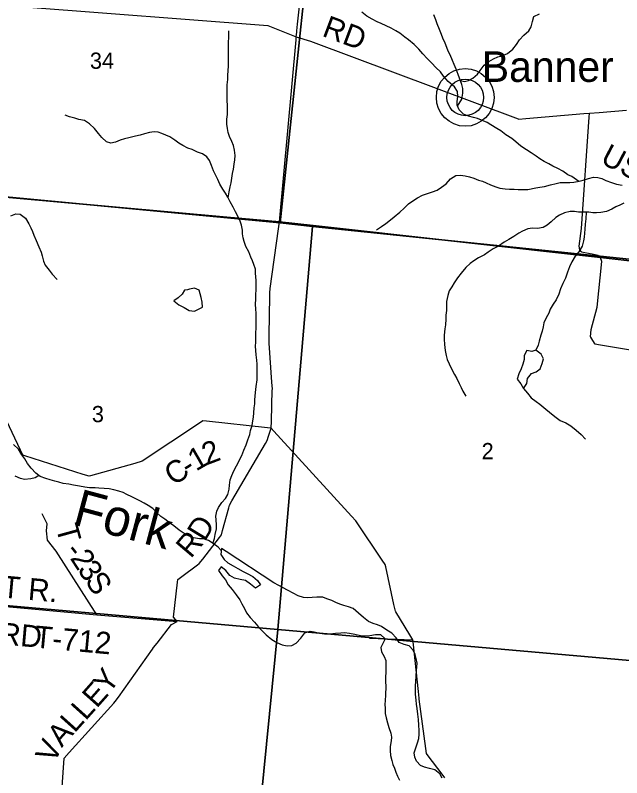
# Model space of a CAD drawing. Extents: x 0 to 42, y 0 to 22.
# Drawn here: x 3.649 to 4.432, y 15.878 to 16.861 of the extents above; entities that cross this region are included whole.
import ezdxf

# ---------------------------------------------------------------- set-up
doc = ezdxf.new("R2010")
doc.units = 0
for name, color, linetype in [('GM_X_County_Road', 7, 'Continuous'), ('GM_X_County_Road_Text', 7, 'Continuous'), ('GM_X_Major_Lake', 7, 'Continuous'), ('GM_X_Minor_Lake', 7, 'Continuous'), ('GM_X_Minor_River', 7, 'Continuous'), ('GM_X_Minor_River_Text', 7, 'Continuous'), ('GM_X_Rail_Line_Text', 7, 'Continuous'), ('GM_X_Section', 7, 'Continuous'), ('GM_X_Section_Text', 7, 'Continuous'), ('GM_X_Township_Road', 7, 'Continuous'), ('GM_X_Township_Road_Text', 7, 'Continuous'), ('GM_X_Unincorporated', 7, 'Continuous'), ('GM_X_Unincorporated_Location', 7, 'Continuous'), ('GM_X_Unincorporated_Text', 7, 'Continuous')]:
    doc.layers.add(name, color=color, linetype=linetype)

msp = doc.modelspace()

# ---------------------------------------------------------------- linework, layer by layer
at = {"layer": 'GM_X_County_Road'}
for points in [[(3.98926, 16.58627), (3.99045, 16.59494), (4.01175, 16.82987), (4.01213, 16.83355), (4.01279, 16.83989), (4.01291, 16.84158), (4.01383, 16.8499), (4.06904, 17.35061), (4.08009, 17.45076), (4.08023, 17.45209), (4.07306, 17.4571), (4.04417, 17.47731), (4.0425, 17.47847), (4.04304, 17.4865), (4.04642, 17.53677), (4.04667, 17.54053), (4.04429, 17.54637), (4.03477, 17.56969), (4.03397, 17.57166), (4.02809, 17.57701), (4.01319, 17.59058), (4.00944, 17.59399)], [(3.28943, 16.91921), (3.52952, 17.02331), (3.53852, 17.0244), (3.59867, 17.03172), (3.62711, 16.99642), (3.6472, 16.88618), (3.66104, 16.87213), (3.97537, 16.84841), (4.01213, 16.83355)], [(4.01213, 16.83355), (4.03043, 16.82787), (4.2982, 16.72798), (4.29937, 16.72754), (4.30811, 16.72829), (4.38305, 16.73471), (4.39037, 16.73532), (4.40304, 16.73631), (4.43803, 16.73905)], [(4.37983, 16.55675), (4.37782, 16.55889), (4.37729, 16.56388), (4.37996, 16.58652), (4.38987, 16.73021), (4.39037, 16.73532)], [(3.68676, 15.53297), (3.71241, 15.90353), (3.719, 15.91106), (3.77649, 15.97455), (3.77858, 15.97685), (3.78261, 15.98252), (3.82646, 16.04406), (3.82806, 16.04631), (3.83254, 16.05209), (3.85107, 16.07598), (3.85822, 16.08006), (3.85385, 16.08532), (3.85893, 16.13038), (3.85934, 16.13399), (3.86451, 16.13782), (3.88476, 16.15281), (3.88702, 16.15449), (3.89144, 16.16024), (3.91293, 16.1882), (3.91546, 16.19149), (3.91701, 16.19721), (3.9249, 16.22639), (3.92588, 16.23002), (3.92907, 16.23547), (3.97226, 16.30943), (3.97442, 16.31314), (3.97625, 16.3186), (3.9798, 16.32919), (3.98006, 16.33817), (3.98121, 16.37845), (3.98125, 16.37955), (3.98061, 16.3885), (3.97708, 16.43875), (3.97722, 16.44882), (3.97796, 16.49919), (3.97802, 16.50365), (3.9786, 16.50922), (3.98926, 16.58627)], [(4.46138, 16.42659), (4.40206, 16.43672), (4.39795, 16.43741), (4.39476, 16.44234), (4.39204, 16.44656), (4.39169, 16.44709), (4.39259, 16.45644), (4.40028, 16.48493), (4.40616, 16.54392), (4.40475, 16.54874), (4.40174, 16.55165), (4.39404, 16.55355), (4.38442, 16.55497), (4.3805, 16.55604), (4.37983, 16.55675)], [(3.9798, 16.32919), (3.97489, 16.32971), (3.8963, 16.33801), (3.8916, 16.3385), (3.8873, 16.33564), (3.81328, 16.28642), (3.80379, 16.28367), (3.74675, 16.26761), (3.74498, 16.26711), (3.73731, 16.26956), (3.66203, 16.29357), (3.65925, 16.29446), (3.65625, 16.30074), (3.62009, 16.37652)], [(4.20382, 15.87814), (4.20016, 15.88304), (4.18238, 15.90687), (4.18031, 15.90965), (4.17945, 15.91603), (4.1708, 15.97987), (4.17064, 15.98101), (4.1697, 15.98971), (4.16275, 16.05375), (4.16249, 16.05617), (4.15861, 16.06256), (4.14063, 16.09221), (4.13993, 16.09337), (4.1381, 16.10173), (4.12751, 16.15013), (4.12685, 16.15315), (4.12305, 16.15881), (4.08999, 16.20822), (4.08912, 16.20951), (4.08349, 16.21568), (3.98326, 16.32545), (3.9798, 16.32919)]]:
    msp.add_lwpolyline(points, dxfattribs=at)
at = {"layer": 'GM_X_Major_Lake'}
for points in [[(3.92177, 16.17013), (3.91557, 16.17398), (3.91456, 16.16641), (3.91903, 16.15973), (3.92391, 16.15551), (3.93049, 16.15166), (3.93669, 16.14819), (3.94346, 16.14452), (3.94892, 16.14163), (3.95607, 16.13777), (3.96188, 16.13278), (3.9658, 16.12706), (3.95952, 16.12276), (3.95314, 16.12794), (3.94657, 16.13255), (3.93959, 16.13413), (3.93242, 16.13572), (3.92659, 16.13938), (3.92117, 16.14568), (3.91516, 16.15048), (3.9119, 16.14558), (3.91638, 16.13872), (3.92068, 16.13356), (3.9244, 16.12727), (3.92926, 16.12115), (3.93467, 16.11409), (3.93915, 16.1076), (3.94194, 16.10246), (3.94528, 16.09655), (3.94807, 16.09102), (3.95274, 16.0851), (3.95816, 16.0788), (3.96247, 16.07401), (3.96714, 16.06866), (3.97333, 16.06273), (3.98045, 16.05659), (3.98703, 16.05293), (3.994, 16.04983), (4.00022, 16.04844), (4.00628, 16.04895), (4.01217, 16.05174), (4.0179, 16.05832), (4.02307, 16.06528), (4.02989, 16.06749), (4.03518, 16.06668), (4.04234, 16.06491), (4.04838, 16.0639), (4.05538, 16.06384), (4.06257, 16.06471), (4.06957, 16.06522), (4.07449, 16.06574), (4.08091, 16.06492), (4.08751, 16.06334), (4.09487, 16.06175), (4.1011, 16.06131), (4.10716, 16.06201), (4.11416, 16.06327), (4.12097, 16.06321), (4.12696, 16.05746), (4.12388, 16.05143), (4.12138, 16.04652), (4.12227, 16.04083), (4.12543, 16.03492), (4.12746, 16.02959), (4.12777, 16.02258), (4.12752, 16.01538), (4.12744, 16.00742), (4.1272, 16.00211), (4.12753, 15.99661), (4.12742, 15.98505), (4.12698, 15.97785), (4.12655, 15.97273), (4.1267, 15.96799), (4.12701, 15.96136), (4.12791, 15.95547), (4.12993, 15.9492), (4.13157, 15.9433), (4.13415, 15.93608), (4.13486, 15.93076), (4.13443, 15.92584), (4.13342, 15.91864), (4.13337, 15.91333), (4.13388, 15.90708), (4.13533, 15.90062), (4.1368, 15.89548), (4.13864, 15.89073), (4.14049, 15.88559), (4.1429, 15.88064), (4.14512, 15.87531)], [(3.98321, 16.12992), (3.92177, 16.17013)], [(4.06332, 16.10451), (4.05786, 16.10703), (4.05164, 16.10918), (4.04618, 16.11112), (4.03862, 16.11139), (4.03275, 16.11068), (4.02632, 16.11056), (4.02122, 16.11098), (4.01444, 16.11294), (4.00804, 16.11642), (4.00184, 16.11989), (3.9945, 16.12375), (3.98942, 16.12645), (3.98321, 16.12992)], [(4.20015, 15.878), (4.19718, 15.88334), (4.19099, 15.88852), (4.1842, 15.89048), (4.17741, 15.89206), (4.17232, 15.89419), (4.16708, 15.89974), (4.16505, 15.90507), (4.16435, 15.91057), (4.1663, 15.91681), (4.16863, 15.92361), (4.17019, 15.92891), (4.17081, 15.93459), (4.17086, 15.93951), (4.17035, 15.94634), (4.16966, 15.95355), (4.16878, 15.96039), (4.1681, 15.96779), (4.16739, 15.9731), (4.16668, 15.97823), (4.166, 15.98638), (4.1661, 15.997), (4.16634, 16.00249), (4.16697, 16.00931), (4.16741, 16.01651), (4.16784, 16.02143), (4.16788, 16.02617), (4.16699, 16.03206), (4.16572, 16.03719), (4.16293, 16.04271), (4.15788, 16.04845), (4.15147, 16.0504), (4.14488, 16.05274), (4.14096, 16.05866), (4.13535, 16.06478), (4.12915, 16.06882), (4.12201, 16.07324), (4.11693, 16.07557), (4.11127, 16.07714), (4.10543, 16.07985), (4.09868, 16.08503), (4.09249, 16.09078), (4.08555, 16.09672), (4.07933, 16.09867), (4.0733, 16.10044), (4.0684, 16.102), (4.06332, 16.10451)]]:
    msp.add_lwpolyline(points, dxfattribs=at)
at = {"layer": 'GM_X_Minor_Lake'}
for points in [[(3.87185, 16.50767), (3.86803, 16.50686), (3.86501, 16.50193), (3.85991, 16.49719), (3.85425, 16.49321), (3.86067, 16.4881), (3.86728, 16.48469), (3.87408, 16.48091), (3.88088, 16.48015), (3.89108, 16.48508)], [(3.89108, 16.48508), (3.89088, 16.49152), (3.88937, 16.49777), (3.88672, 16.50724), (3.88087, 16.50951), (3.87426, 16.50819), (3.87185, 16.50767)], [(4.32131, 16.42964), (4.31583, 16.42815), (4.30941, 16.42932), (4.30635, 16.4227), (4.30633, 16.41758), (4.30442, 16.41153), (4.30212, 16.40548), (4.29926, 16.39905), (4.29715, 16.39223), (4.30166, 16.38634), (4.30523, 16.38026)], [(4.30523, 16.38026), (4.3096, 16.38667), (4.31035, 16.39311), (4.31545, 16.39975), (4.32168, 16.40183), (4.32659, 16.40562), (4.32923, 16.41244), (4.33092, 16.4187), (4.32828, 16.42457), (4.32131, 16.42964)]]:
    msp.add_lwpolyline(points, dxfattribs=at)
at = {"layer": 'GM_X_Minor_River'}
for points in [[(4.37651, 16.64736), (4.36764, 16.6534), (4.36255, 16.65589), (4.35595, 16.66046), (4.34954, 16.6639), (4.34313, 16.66696), (4.33804, 16.66983), (4.33182, 16.67289), (4.32654, 16.67632), (4.32164, 16.67976), (4.31524, 16.68395), (4.30921, 16.68815), (4.30205, 16.69273), (4.29527, 16.69825), (4.29018, 16.70244), (4.28265, 16.70741), (4.27587, 16.71255), (4.27078, 16.71561), (4.26324, 16.72038), (4.25834, 16.72305), (4.25325, 16.72554), (4.24589, 16.72822), (4.24079, 16.72976), (4.23437, 16.7315), (4.22796, 16.7338), (4.22232, 16.73951), (4.2197, 16.74558), (4.21972, 16.75032), (4.22069, 16.75676), (4.21996, 16.76301), (4.21621, 16.76909), (4.2083, 16.77614), (4.20191, 16.7828), (4.19815, 16.78869), (4.19213, 16.79402), (4.18705, 16.79954), (4.18084, 16.80563), (4.17539, 16.81172), (4.17012, 16.81781), (4.16429, 16.8239), (4.15695, 16.8298), (4.15205, 16.83324), (4.14564, 16.83819), (4.14056, 16.84125), (4.13471, 16.84468), (4.12811, 16.84793), (4.1217, 16.85099), (4.11661, 16.8531), (4.10982, 16.85635), (4.10303, 16.86017), (4.09663, 16.86532)], [(4.22019, 16.74443), (4.22559, 16.75351), (4.22694, 16.7609), (4.22716, 16.76696), (4.22586, 16.77208), (4.221, 16.78499), (4.2182, 16.79182), (4.21577, 16.79809), (4.21352, 16.80302), (4.21053, 16.81043), (4.20809, 16.81536), (4.20623, 16.82011), (4.20436, 16.82542), (4.20118, 16.83207), (4.19968, 16.83681), (4.19707, 16.84327), (4.19407, 16.85029), (4.19202, 16.85579), (4.18978, 16.86206)], [(4.22387, 16.77737), (4.22909, 16.77624), (4.23438, 16.77716), (4.24007, 16.78017), (4.24614, 16.78544), (4.24956, 16.79035), (4.2545, 16.79715), (4.26057, 16.80186), (4.26644, 16.80525), (4.27231, 16.80768), (4.27761, 16.80899), (4.28443, 16.81237), (4.29144, 16.81764), (4.29619, 16.82368), (4.3, 16.82973), (4.30569, 16.83577), (4.31214, 16.84161), (4.31519, 16.84671), (4.31692, 16.85353), (4.31865, 16.85996), (4.32584, 16.86353)], [(3.92406, 16.62621), (3.92555, 16.63399), (3.9269, 16.64023), (3.92805, 16.64534), (3.93, 16.65765), (3.93097, 16.66295), (3.93213, 16.66958), (3.93291, 16.67488), (3.93312, 16.68056), (3.9324, 16.68757), (3.93091, 16.69346), (3.92904, 16.69858), (3.92605, 16.70503), (3.92437, 16.71016), (3.92326, 16.71547), (3.92253, 16.72116), (3.92255, 16.72741), (3.92315, 16.73347), (3.92355, 16.73896), (3.9232, 16.74578), (3.92284, 16.75071), (3.92288, 16.75829), (3.92272, 16.76492), (3.92313, 16.77193), (3.92372, 16.77856), (3.92393, 16.78348), (3.92434, 16.79049), (3.92455, 16.79523), (3.92457, 16.80016), (3.9246, 16.80717), (3.92444, 16.81228), (3.9245, 16.82611), (3.92491, 16.83369), (3.92494, 16.84127)], [(3.76709, 16.69836), (3.76107, 16.70407), (3.75693, 16.70902), (3.75186, 16.71529), (3.74546, 16.72139), (3.73868, 16.72578), (3.73169, 16.72713), (3.72659, 16.72867), (3.71961, 16.7306), (3.71376, 16.73271)], [(3.90459, 16.18047), (3.90679, 16.18707), (3.90757, 16.19219), (3.9093, 16.19919), (3.90932, 16.2045), (3.9086, 16.21075), (3.90824, 16.21568), (3.9094, 16.22193), (3.91188, 16.22704), (3.91606, 16.23346), (3.92062, 16.23856), (3.92367, 16.24366), (3.92559, 16.25047), (3.92599, 16.25559), (3.92696, 16.2626), (3.92906, 16.26808), (3.93155, 16.27413), (3.93498, 16.28056), (3.94165, 16.2938), (3.94451, 16.3006), (3.94738, 16.3076), (3.94967, 16.31422), (3.95197, 16.32104), (3.95312, 16.32615), (3.95504, 16.33277), (3.9562, 16.33845), (3.95698, 16.34337), (3.95738, 16.34868), (3.95798, 16.35531), (3.95857, 16.36061), (3.95878, 16.36554), (3.95957, 16.37501), (3.96055, 16.38277), (3.96153, 16.39129), (3.96175, 16.39736), (3.96178, 16.40437), (3.96143, 16.41176), (3.96108, 16.41688), (3.96054, 16.42351), (3.96, 16.42939), (3.95964, 16.43488), (3.96004, 16.44019), (3.9601, 16.45174), (3.96031, 16.45838), (3.96039, 16.47713), (3.96004, 16.48301), (3.95969, 16.4887), (3.95972, 16.49608), (3.95993, 16.50196), (3.96033, 16.50688), (3.96055, 16.5137), (3.9602, 16.51939), (3.95984, 16.52432), (3.95967, 16.52905), (3.95932, 16.53398), (3.95745, 16.54005), (3.95578, 16.5448), (3.95353, 16.54973), (3.95072, 16.55638), (3.94697, 16.56341), (3.94473, 16.56986), (3.94343, 16.5746), (3.9427, 16.57972), (3.94253, 16.58446), (3.94124, 16.59091), (3.93956, 16.59584), (3.93712, 16.60153), (3.93375, 16.60799), (3.93075, 16.61388), (3.927, 16.62091), (3.92363, 16.62698), (3.92063, 16.63192), (3.91725, 16.63705), (3.91368, 16.64351), (3.91088, 16.64959), (3.90526, 16.66098), (3.90283, 16.66781), (3.90021, 16.67408), (3.89683, 16.67883), (3.89118, 16.68265), (3.88458, 16.68514), (3.87798, 16.68858), (3.87231, 16.69031), (3.86571, 16.69337), (3.86044, 16.69642), (3.85535, 16.70024), (3.84875, 16.70463), (3.84366, 16.70692), (3.83876, 16.70903), (3.83385, 16.71076), (3.82856, 16.71116), (3.82289, 16.71024), (3.81627, 16.70875), (3.81078, 16.70707), (3.80454, 16.70558), (3.79603, 16.70354), (3.79054, 16.70205), (3.78486, 16.70037), (3.77899, 16.69774), (3.77294, 16.69644), (3.76709, 16.69836)], [(4.11582, 16.585), (4.12207, 16.58914), (4.12776, 16.59309), (4.13383, 16.59761), (4.13857, 16.60157), (4.14578, 16.6076), (4.15147, 16.61269), (4.15697, 16.61854), (4.16398, 16.62324), (4.16872, 16.62626), (4.17516, 16.62964), (4.1816, 16.63188), (4.18784, 16.63375), (4.19409, 16.63618), (4.19939, 16.63976), (4.20546, 16.64428), (4.21116, 16.65069), (4.21779, 16.65502), (4.22384, 16.65519), (4.23007, 16.65459), (4.23574, 16.65324), (4.24102, 16.65151), (4.24743, 16.64902), (4.25234, 16.64748), (4.25724, 16.64537), (4.2629, 16.64288), (4.26969, 16.6402), (4.27479, 16.63866), (4.28178, 16.63749), (4.28726, 16.63747), (4.2933, 16.63725), (4.29821, 16.63666), (4.30331, 16.63664), (4.31106, 16.63698), (4.32128, 16.63883), (4.32657, 16.63975), (4.33225, 16.64086), (4.34, 16.64272), (4.34757, 16.6444), (4.35268, 16.64589), (4.36496, 16.64583), (4.37044, 16.64638), (4.37725, 16.64748), (4.38217, 16.64898), (4.38917, 16.65103), (4.39579, 16.65252), (4.40108, 16.65249), (4.40618, 16.65114), (4.41164, 16.64847), (4.41863, 16.64578), (4.42523, 16.64367), (4.43241, 16.64231)], [(4.43476, 16.61918), (4.42965, 16.61674), (4.42435, 16.6143), (4.41923, 16.61148), (4.41223, 16.60867), (4.40523, 16.60719), (4.39956, 16.60664), (4.39465, 16.60686), (4.38955, 16.60745), (4.38293, 16.60748), (4.37632, 16.6077), (4.37103, 16.60848), (4.36555, 16.6085), (4.35818, 16.60683), (4.35174, 16.60383), (4.347, 16.60063), (4.34093, 16.59516), (4.33581, 16.59064), (4.3305, 16.58763), (4.32351, 16.58671), (4.31689, 16.58693), (4.31103, 16.58601), (4.30403, 16.58301), (4.29929, 16.58057), (4.29285, 16.57624), (4.28622, 16.57248), (4.28015, 16.56872), (4.27314, 16.56382), (4.26632, 16.56026), (4.25969, 16.55593), (4.25476, 16.55254), (4.24737, 16.54859), (4.24131, 16.54502), (4.23638, 16.54144), (4.23107, 16.53616), (4.22499, 16.52899), (4.22024, 16.52276), (4.21587, 16.51633), (4.21263, 16.51123), (4.20959, 16.50613), (4.20767, 16.50008), (4.20594, 16.4925), (4.20589, 16.48095), (4.20529, 16.4747), (4.20489, 16.46958), (4.20448, 16.46238), (4.2037, 16.45708), (4.2031, 16.44913), (4.20289, 16.44382), (4.20324, 16.43681), (4.20415, 16.42923), (4.20544, 16.42278), (4.20694, 16.41784), (4.20937, 16.41196), (4.21293, 16.40493), (4.2163, 16.39828), (4.2193, 16.39334), (4.2223, 16.38651), (4.22492, 16.38157), (4.22717, 16.37663), (4.23073, 16.37017)], [(3.64384, 16.60305), (3.65028, 16.60549), (3.65595, 16.60508), (3.66273, 16.59994), (3.66723, 16.59272), (3.66967, 16.58759), (3.67172, 16.58284), (3.6734, 16.57791), (3.6764, 16.57107), (3.67995, 16.5631), (3.68276, 16.55589), (3.68425, 16.55114), (3.68592, 16.54432), (3.68798, 16.53938), (3.69324, 16.53291), (3.69718, 16.52759), (3.70339, 16.52074)], [(4.38596, 16.60746), (4.38573, 16.59913), (4.38494, 16.59193), (4.38435, 16.58549), (4.38414, 16.58038), (4.38336, 16.57545), (4.38277, 16.57072), (4.38104, 16.56372), (4.37685, 16.55653), (4.37211, 16.55106), (4.36773, 16.54369), (4.36468, 16.53707), (4.36219, 16.53007), (4.35932, 16.52251), (4.35589, 16.51551), (4.35321, 16.50889), (4.35092, 16.50189), (4.34748, 16.49452), (4.34349, 16.48885), (4.33987, 16.48242), (4.33777, 16.47732), (4.33472, 16.47127), (4.33167, 16.46484), (4.3307, 16.45973), (4.32936, 16.45424), (4.32782, 16.44913), (4.32552, 16.44137), (4.32418, 16.43626), (4.32131, 16.42964), (4.31583, 16.42815), (4.30941, 16.42932), (4.30635, 16.4227), (4.30633, 16.41758), (4.30442, 16.41153), (4.30212, 16.40548), (4.29926, 16.39905), (4.29715, 16.39223), (4.30166, 16.38634), (4.30523, 16.38026), (4.31049, 16.37436), (4.315, 16.36809), (4.32159, 16.36351), (4.32649, 16.35989), (4.33402, 16.3536), (4.33892, 16.34979), (4.3457, 16.34426), (4.35248, 16.33892), (4.35984, 16.33605), (4.36643, 16.33223), (4.37321, 16.32651), (4.3798, 16.3208), (4.38526, 16.31509)], [(3.91525, 16.17156), (3.91128, 16.17587), (3.90487, 16.18026), (3.89903, 16.18446), (3.89243, 16.18638), (3.88714, 16.18641), (3.87939, 16.18758), (3.87298, 16.19045), (3.86619, 16.19427), (3.86111, 16.19771), (3.85433, 16.20304), (3.84849, 16.20724), (3.84265, 16.21162), (3.83718, 16.21525), (3.83172, 16.22039), (3.82721, 16.22572), (3.8208, 16.22935), (3.81571, 16.23259), (3.81025, 16.23565), (3.80497, 16.23795), (3.80006, 16.24043), (3.79346, 16.24349), (3.78856, 16.24598), (3.78328, 16.24771), (3.77667, 16.24982), (3.77082, 16.25099), (3.76402, 16.25121), (3.7574, 16.25162), (3.75249, 16.25221), (3.74531, 16.25224), (3.73946, 16.25303), (3.73247, 16.25419), (3.72473, 16.25556), (3.7185, 16.25691), (3.71132, 16.25789), (3.70585, 16.25943), (3.70037, 16.26078), (3.69452, 16.26252), (3.68905, 16.26425), (3.68169, 16.26693), (3.67604, 16.27094), (3.67002, 16.2776), (3.66532, 16.28368), (3.66176, 16.28976), (3.658, 16.2949), (3.6535, 16.30193), (3.6471, 16.30802)], [(3.67998, 16.26815), (3.67526, 16.26526), (3.66958, 16.26377), (3.66164, 16.26304), (3.65636, 16.26402), (3.64938, 16.26727)]]:
    msp.add_lwpolyline(points, dxfattribs=at)
at = {"layer": 'GM_X_Section'}
for points in [[(3.55355, 17.11809), (4.04585, 17.11171), (3.99133, 16.59369), (3.5233, 16.63832), (3.48448, 16.64214)], [(4.04585, 17.11171), (4.27106, 17.09072), (4.55914, 17.05322), (4.51258, 16.53954), (4.033, 16.5893), (3.99133, 16.59369)], [(3.99133, 16.59369), (4.033, 16.5893), (3.98814, 16.06956), (3.48071, 16.11423), (3.5233, 16.63832)], [(4.033, 16.5893), (4.51258, 16.53954), (4.53436, 16.53744), (4.48155, 16.02605), (3.98814, 16.06956)], [(3.48071, 16.11423), (3.98814, 16.06956), (3.93759, 15.55646), (3.43811, 15.58616), (3.44005, 15.61015)], [(3.98814, 16.06956), (4.48155, 16.02605), (4.43443, 15.52355), (3.93759, 15.55646)]]:
    msp.add_lwpolyline(points, close=True, dxfattribs=at)
at = {"layer": 'GM_X_Township_Road'}
msp.add_line((4.10678, 16.05818), (4.16249, 16.05617), dxfattribs=at)
for points in [[(2.1647, 16.77107), (2.57825, 16.72962), (2.68525, 16.71838), (2.97417, 16.68996), (3.03136, 16.68495), (3.42177, 16.64721), (3.49843, 16.6396), (3.92254, 16.6011), (3.99035, 16.5952), (4.03378, 16.59046), (4.40465, 16.549), (4.51047, 16.53717), (5.00039, 16.4852), (5.02016, 16.4831), (5.03045, 16.58367), (5.04866, 16.75825), (5.05771, 16.85926), (5.06939, 16.98984), (5.08351, 17.13677), (5.09562, 17.26276), (5.1195, 17.49729), (5.12853, 17.5887), (5.14624, 17.76794), (5.1674, 18.00102)], [(4.96357, 15.8483), (4.97611, 15.98164), (4.99947, 16.26251), (5.01446, 16.42239), (5.02016, 16.4831), (5.00039, 16.4852), (4.51047, 16.53717), (4.40465, 16.549), (4.03378, 16.59046), (3.99035, 16.5952), (3.92254, 16.6011), (3.49843, 16.6396), (3.42177, 16.64721), (3.03136, 16.68495), (2.97417, 16.68996), (2.68525, 16.71838), (2.57825, 16.72962), (2.1647, 16.77107), (2.1, 16.7767), (2.1, 14.1)], [(3.75497, 16.08852), (3.70233, 16.17037), (3.6913, 16.18492), (3.68974, 16.19666), (3.69083, 16.20558), (3.68416, 16.21881)], [(3.43427, 16.13391), (3.43465, 16.12891), (3.43601, 16.12173), (3.44098, 16.11642), (3.61838, 16.10089), (3.75497, 16.08852), (3.85822, 16.08006)]]:
    msp.add_lwpolyline(points, dxfattribs=at)
at = {"layer": 'GM_X_Unincorporated'}
for radius in [0.0372, 0.02358]:
    msp.add_circle((4.23007, 16.75557), radius, dxfattribs=at)
at = {"layer": 'GM_X_Unincorporated_Location'}
msp.add_line((4.23007, 16.75557), (4.23007, 16.75557), dxfattribs=at)

# ---------------------------------------------------------------- texts
at = {"layer": 'GM_X_County_Road_Text'}
for s, height, rotation, p in [('RD', 0.028409, 339.38816, (4.04416, 16.83519)), ('2', 0.02841, 20.75094, (3.89675, 16.28128)), ('1', 0.02841, 29.96239, (3.88268, 16.27306)), ('C', 0.02841, 33.60455, (3.85384, 16.25407)), ('-', 0.02841, 32.81965, (3.87319, 16.26693)), ('D', 0.02841, 58.70813, (3.89395, 16.18192)), ('R', 0.02841, 49.58624, (3.87598, 16.16023)), ('Y', 0.02841, 53.87392, (3.77052, 15.98529)), ('E', 0.02841, 48.40848, (3.75456, 15.96709)), ('L', 0.02841, 48.03208, (3.74021, 15.95114)), ('L', 0.02841, 48.0166, (3.72599, 15.93534)), ('A', 0.02841, 48.59304, (3.7095, 15.91665)), ('V', 0.02841, 64.86053, (3.70005, 15.89579))]:
    msp.add_text(s, height=height, rotation=rotation, dxfattribs=at).set_placement(p)
at = {"layer": 'GM_X_Minor_River_Text'}
msp.add_text('Fork', height=0.047348, rotation=344.99851, dxfattribs=at).set_placement((3.7219, 16.20541))
at = {"layer": 'GM_X_Rail_Line_Text'}
msp.add_text('US', height=0.028314, rotation=332.35461, dxfattribs=at).set_placement((4.40313, 16.67161))
at = {"layer": 'GM_X_Section_Text'}
for s, height, p in [('34', 0.020928, (3.74585, 16.79247)), ('3', 0.02093, (3.74835, 16.33685)), ('2', 0.02093, (4.25126, 16.28909))]:
    msp.add_text(s, height=height, rotation=0.00001, dxfattribs=at).set_placement(p)
at = {"layer": 'GM_X_Township_Road_Text'}
for s, height, rotation, p in [('T', 0.02841, 285.42773, (3.70154, 16.20137)), ('2', 0.02841, 303.43868, (3.71949, 16.16141)), ('-', 0.02841, 308.20252, (3.7127, 16.16999)), ('3', 0.02841, 303.44518, (3.72906, 16.14692)), ('ROBERT R.', 0.028409, 354.87892, (3.49706, 16.12295)), ('S', 0.02841, 303.44518, (3.73863, 16.13243)), ('LEWIS RD', 0.028409, 355.0048, (3.49968, 16.06181)), ('T-712', 0.028409, 354.73123, (3.67321, 16.04646))]:
    msp.add_text(s, height=height, rotation=rotation, dxfattribs=at).set_placement(p)
at = {"layer": 'GM_X_Unincorporated_Text'}
msp.add_text('Banner', height=0.039489, rotation=0.00001, dxfattribs=at).set_placement((4.25147, 16.77554))

doc.saveas('drawing.dxf')
